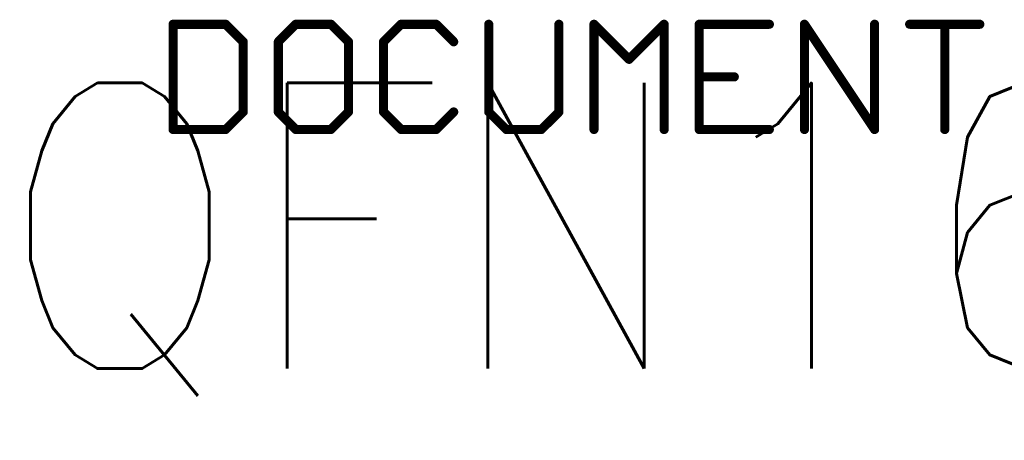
# Model space of a CAD drawing. Header units: millimetres. Extents: x -1.5 to 11.1, y -3 to 5.
# Tile 312 of 323: x 7.135 to 7.566, y -2.734 to -2.55. Entities that reach past the tile are written whole.
import ezdxf

# ---------------------------------------------------------------- set-up
doc = ezdxf.new("R2010")
doc.units = ezdxf.units.MM
doc.header["$MEASUREMENT"] = 0
doc.layers.add('Document', color=7, linetype='Continuous', true_color=0x7f7f00)
doc.styles.add('textstyle17', font='standard')

# ---------------------------------------------------------------- blocks, each defined once
blk = doc.blocks.new('PCB_F___30T_20G_16D_4003_1')
at = {"layer": 'Document'}
for points in [[(7.202, -2.598, 0.004, 0.004, 0), (7.202, -2.551961, 0.004, 0.004, 0)], [(7.202, -2.551961, 0.004, 0.004, 0), (7.22502, -2.551961, 0.004, 0.004, 0)], [(7.201, -2.551961, 0.002, 0.002, -1), (7.203, -2.551961, 0.002, 0.002, 0)], [(7.202, -2.552961, 0.002, 0.002, -1), (7.202, -2.550961, 0.002, 0.002, 0)], [(7.224312, -2.552668, 0.002, 0.002, -1), (7.225727, -2.551254, 0.002, 0.002, 0)], [(7.22502, -2.551961, 0.004, 0.004, 0), (7.232693, -2.559634, 0.004, 0.004, 0)], [(7.22502, -2.550961, 0.002, 0.002, -1), (7.22502, -2.552961, 0.002, 0.002, 0)], [(7.248039, -2.559634, 0.004, 0.004, 0), (7.255712, -2.551961, 0.004, 0.004, 0)], [(7.255712, -2.551961, 0.004, 0.004, 0), (7.271059, -2.551961, 0.004, 0.004, 0)], [(7.255712, -2.552961, 0.002, 0.002, -1), (7.255712, -2.550961, 0.002, 0.002, 0)], [(7.255005, -2.551254, 0.002, 0.002, -1), (7.256419, -2.552668, 0.002, 0.002, 0)], [(7.271059, -2.551961, 0.004, 0.004, 0), (7.278732, -2.559634, 0.004, 0.004, 0)], [(7.270352, -2.552668, 0.002, 0.002, -1), (7.271766, -2.551254, 0.002, 0.002, 0)], [(7.271059, -2.550961, 0.002, 0.002, -1), (7.271059, -2.552961, 0.002, 0.002, 0)], [(7.294078, -2.559634, 0.004, 0.004, 0), (7.301752, -2.551961, 0.004, 0.004, 0)], [(7.301752, -2.551961, 0.004, 0.004, 0), (7.317098, -2.551961, 0.004, 0.004, 0)], [(7.301752, -2.552961, 0.002, 0.002, -1), (7.301752, -2.550961, 0.002, 0.002, 0)], [(7.301044, -2.551254, 0.002, 0.002, -1), (7.302459, -2.552668, 0.002, 0.002, 0)], [(7.317098, -2.551961, 0.004, 0.004, 0), (7.324771, -2.559634, 0.004, 0.004, 0)], [(7.316391, -2.552668, 0.002, 0.002, -1), (7.317805, -2.551254, 0.002, 0.002, 0)], [(7.317098, -2.550961, 0.002, 0.002, -1), (7.317098, -2.552961, 0.002, 0.002, 0)], [(7.340118, -2.590327, 0.004, 0.004, 0), (7.340118, -2.551961, 0.004, 0.004, 0)], [(7.339118, -2.551961, 0.002, 0.002, -1), (7.341118, -2.551961, 0.002, 0.002, 0)], [(7.370811, -2.590327, 0.004, 0.004, 0), (7.370811, -2.551961, 0.004, 0.004, 0)], [(7.369811, -2.551961, 0.002, 0.002, -1), (7.371811, -2.551961, 0.002, 0.002, 0)], [(7.386157, -2.598, 0.004, 0.004, 0), (7.386157, -2.551961, 0.004, 0.004, 0)], [(7.386157, -2.551961, 0.004, 0.004, 0), (7.401503, -2.567307, 0.004, 0.004, 0)], [(7.385157, -2.551961, 0.002, 0.002, -1), (7.387157, -2.551961, 0.002, 0.002, 0)], [(7.38545, -2.552668, 0.002, 0.002, -1), (7.386864, -2.551254, 0.002, 0.002, 0)], [(7.401503, -2.567307, 0.004, 0.004, 0), (7.41685, -2.551961, 0.004, 0.004, 0)], [(7.41685, -2.598, 0.004, 0.004, 0), (7.41685, -2.551961, 0.004, 0.004, 0)], [(7.41585, -2.551961, 0.002, 0.002, -1), (7.41785, -2.551961, 0.002, 0.002, 0)], [(7.416143, -2.551254, 0.002, 0.002, -1), (7.417557, -2.552668, 0.002, 0.002, 0)], [(7.432196, -2.551961, 0.004, 0.004, 0), (7.462889, -2.551961, 0.004, 0.004, 0)], [(7.432196, -2.598, 0.004, 0.004, 0), (7.432196, -2.551961, 0.004, 0.004, 0)], [(7.432196, -2.552961, 0.002, 0.002, -1), (7.432196, -2.550961, 0.002, 0.002, 0)], [(7.431196, -2.551961, 0.002, 0.002, -1), (7.433196, -2.551961, 0.002, 0.002, 0)], [(7.462889, -2.550961, 0.002, 0.002, -1), (7.462889, -2.552961, 0.002, 0.002, 0)], [(7.477403, -2.552515, 0.002, 0.002, -1), (7.479068, -2.551406, 0.002, 0.002, 0)], [(7.478235, -2.551961, 0.004, 0.004, 0), (7.508928, -2.598, 0.004, 0.004, 0)], [(7.478235, -2.598, 0.004, 0.004, 0), (7.478235, -2.551961, 0.004, 0.004, 0)], [(7.477235, -2.551961, 0.002, 0.002, -1), (7.479235, -2.551961, 0.002, 0.002, 0)], [(7.508928, -2.598, 0.004, 0.004, 0), (7.508928, -2.551961, 0.004, 0.004, 0)], [(7.507928, -2.551961, 0.002, 0.002, -1), (7.509928, -2.551961, 0.002, 0.002, 0)], [(7.524275, -2.551961, 0.004, 0.004, 0), (7.554968, -2.551961, 0.004, 0.004, 0)], [(7.524275, -2.552961, 0.002, 0.002, -1), (7.524275, -2.550961, 0.002, 0.002, 0)], [(7.539621, -2.598, 0.004, 0.004, 0), (7.539621, -2.551961, 0.004, 0.004, 0)], [(7.538621, -2.551961, 0.002, 0.002, -1), (7.540621, -2.551961, 0.002, 0.002, 0)], [(7.554968, -2.550961, 0.002, 0.002, -1), (7.554968, -2.552961, 0.002, 0.002, 0)], [(7.232693, -2.590327, 0.004, 0.004, 0), (7.232693, -2.559634, 0.004, 0.004, 0)], [(7.231693, -2.559634, 0.002, 0.002, -1), (7.233693, -2.559634, 0.002, 0.002, 0)], [(7.2334, -2.558927, 0.002, 0.002, -1), (7.231986, -2.560341, 0.002, 0.002, 0)], [(7.248039, -2.590327, 0.004, 0.004, 0), (7.248039, -2.559634, 0.004, 0.004, 0)], [(7.247039, -2.559634, 0.002, 0.002, -1), (7.249039, -2.559634, 0.002, 0.002, 0)], [(7.248746, -2.560341, 0.002, 0.002, -1), (7.247332, -2.558927, 0.002, 0.002, 0)], [(7.278732, -2.590327, 0.004, 0.004, 0), (7.278732, -2.559634, 0.004, 0.004, 0)], [(7.277732, -2.559634, 0.002, 0.002, -1), (7.279732, -2.559634, 0.002, 0.002, 0)], [(7.279439, -2.558927, 0.002, 0.002, -1), (7.278025, -2.560341, 0.002, 0.002, 0)], [(7.294078, -2.590327, 0.004, 0.004, 0), (7.294078, -2.559634, 0.004, 0.004, 0)], [(7.293078, -2.559634, 0.002, 0.002, -1), (7.295078, -2.559634, 0.002, 0.002, 0)], [(7.294786, -2.560341, 0.002, 0.002, -1), (7.293371, -2.558927, 0.002, 0.002, 0)], [(7.325478, -2.558927, 0.002, 0.002, -1), (7.324064, -2.560341, 0.002, 0.002, 0)], [(7.40221, -2.568014, 0.002, 0.002, -1), (7.400796, -2.5666, 0.002, 0.002, 0)], [(7.40221, -2.5666, 0.002, 0.002, -1), (7.400796, -2.568014, 0.002, 0.002, 0)], [(7.432196, -2.57498, 0.004, 0.004, 0), (7.447543, -2.57498, 0.004, 0.004, 0)], [(7.432196, -2.57598, 0.002, 0.002, -1), (7.432196, -2.57398, 0.002, 0.002, 0)], [(7.447543, -2.57398, 0.002, 0.002, -1), (7.447543, -2.57598, 0.002, 0.002, 0)], [(7.22502, -2.598, 0.004, 0.004, 0), (7.232693, -2.590327, 0.004, 0.004, 0)], [(7.231986, -2.58962, 0.002, 0.002, -1), (7.2334, -2.591034, 0.002, 0.002, 0)], [(7.248039, -2.590327, 0.004, 0.004, 0), (7.255712, -2.598, 0.004, 0.004, 0)], [(7.247332, -2.591034, 0.002, 0.002, -1), (7.248746, -2.58962, 0.002, 0.002, 0)], [(7.271059, -2.598, 0.004, 0.004, 0), (7.278732, -2.590327, 0.004, 0.004, 0)], [(7.278025, -2.58962, 0.002, 0.002, -1), (7.279439, -2.591034, 0.002, 0.002, 0)], [(7.294078, -2.590327, 0.004, 0.004, 0), (7.301752, -2.598, 0.004, 0.004, 0)], [(7.293371, -2.591034, 0.002, 0.002, -1), (7.294786, -2.58962, 0.002, 0.002, 0)], [(7.317098, -2.598, 0.004, 0.004, 0), (7.324771, -2.590327, 0.004, 0.004, 0)], [(7.324064, -2.58962, 0.002, 0.002, -1), (7.325478, -2.591034, 0.002, 0.002, 0)], [(7.340118, -2.590327, 0.004, 0.004, 0), (7.347791, -2.598, 0.004, 0.004, 0)], [(7.339411, -2.591034, 0.002, 0.002, -1), (7.340825, -2.58962, 0.002, 0.002, 0)], [(7.363137, -2.598, 0.004, 0.004, 0), (7.370811, -2.590327, 0.004, 0.004, 0)], [(7.370103, -2.58962, 0.002, 0.002, -1), (7.371518, -2.591034, 0.002, 0.002, 0)], [(7.233693, -2.590327, 0.002, 0.002, -1), (7.231693, -2.590327, 0.002, 0.002, 0)], [(7.249039, -2.590327, 0.002, 0.002, -1), (7.247039, -2.590327, 0.002, 0.002, 0)], [(7.279732, -2.590327, 0.002, 0.002, -1), (7.277732, -2.590327, 0.002, 0.002, 0)], [(7.295078, -2.590327, 0.002, 0.002, -1), (7.293078, -2.590327, 0.002, 0.002, 0)], [(7.341118, -2.590327, 0.002, 0.002, -1), (7.339118, -2.590327, 0.002, 0.002, 0)], [(7.371811, -2.590327, 0.002, 0.002, -1), (7.369811, -2.590327, 0.002, 0.002, 0)], [(7.202, -2.598, 0.004, 0.004, 0), (7.22502, -2.598, 0.004, 0.004, 0)], [(7.202, -2.599, 0.002, 0.002, -1), (7.202, -2.597, 0.002, 0.002, 0)], [(7.203, -2.598, 0.002, 0.002, -1), (7.201, -2.598, 0.002, 0.002, 0)], [(7.225727, -2.598707, 0.002, 0.002, -1), (7.224312, -2.597293, 0.002, 0.002, 0)], [(7.22502, -2.597, 0.002, 0.002, -1), (7.22502, -2.599, 0.002, 0.002, 0)], [(7.255712, -2.598, 0.004, 0.004, 0), (7.271059, -2.598, 0.004, 0.004, 0)], [(7.255712, -2.599, 0.002, 0.002, -1), (7.255712, -2.597, 0.002, 0.002, 0)], [(7.256419, -2.597293, 0.002, 0.002, -1), (7.255005, -2.598707, 0.002, 0.002, 0)], [(7.271766, -2.598707, 0.002, 0.002, -1), (7.270352, -2.597293, 0.002, 0.002, 0)], [(7.271059, -2.597, 0.002, 0.002, -1), (7.271059, -2.599, 0.002, 0.002, 0)], [(7.301752, -2.598, 0.004, 0.004, 0), (7.317098, -2.598, 0.004, 0.004, 0)], [(7.301752, -2.599, 0.002, 0.002, -1), (7.301752, -2.597, 0.002, 0.002, 0)], [(7.302459, -2.597293, 0.002, 0.002, -1), (7.301044, -2.598707, 0.002, 0.002, 0)], [(7.317805, -2.598707, 0.002, 0.002, -1), (7.316391, -2.597293, 0.002, 0.002, 0)], [(7.317098, -2.597, 0.002, 0.002, -1), (7.317098, -2.599, 0.002, 0.002, 0)], [(7.347791, -2.598, 0.004, 0.004, 0), (7.363137, -2.598, 0.004, 0.004, 0)], [(7.347791, -2.599, 0.002, 0.002, -1), (7.347791, -2.597, 0.002, 0.002, 0)], [(7.348498, -2.597293, 0.002, 0.002, -1), (7.347084, -2.598707, 0.002, 0.002, 0)], [(7.363844, -2.598707, 0.002, 0.002, -1), (7.36243, -2.597293, 0.002, 0.002, 0)], [(7.363137, -2.597, 0.002, 0.002, -1), (7.363137, -2.599, 0.002, 0.002, 0)], [(7.387157, -2.598, 0.002, 0.002, -1), (7.385157, -2.598, 0.002, 0.002, 0)], [(7.41785, -2.598, 0.002, 0.002, -1), (7.41585, -2.598, 0.002, 0.002, 0)], [(7.432196, -2.598, 0.004, 0.004, 0), (7.462889, -2.598, 0.004, 0.004, 0)], [(7.432196, -2.599, 0.002, 0.002, -1), (7.432196, -2.597, 0.002, 0.002, 0)], [(7.433196, -2.598, 0.002, 0.002, -1), (7.431196, -2.598, 0.002, 0.002, 0)], [(7.462889, -2.597, 0.002, 0.002, -1), (7.462889, -2.599, 0.002, 0.002, 0)], [(7.479235, -2.598, 0.002, 0.002, -1), (7.477235, -2.598, 0.002, 0.002, 0)], [(7.509928, -2.598, 0.002, 0.002, -1), (7.507928, -2.598, 0.002, 0.002, 0)], [(7.50976, -2.597445, 0.002, 0.002, -1), (7.508096, -2.598555, 0.002, 0.002, 0)], [(7.540621, -2.598, 0.002, 0.002, -1), (7.538621, -2.598, 0.002, 0.002, 0)]]:
    blk.add_lwpolyline(points, format="xyseb", dxfattribs=at)
for points in [[(7.201, -2.551961, 0.002, 0.002, 1), (7.203, -2.551961, 0.002, 0.002, 1)], [(7.201, -2.551961, 0.002, 0.002, 1), (7.203, -2.551961, 0.002, 0.002, 1)], [(7.2015, -2.550961, 0.001, 0.001, 1), (7.2025, -2.550961, 0.001, 0.001, 1)], [(7.22402, -2.551961, 0.002, 0.002, 1), (7.22602, -2.551961, 0.002, 0.002, 1)], [(7.22402, -2.551961, 0.002, 0.002, 1), (7.22602, -2.551961, 0.002, 0.002, 1)], [(7.22452, -2.550961, 0.001, 0.001, 1), (7.22552, -2.550961, 0.001, 0.001, 1)], [(7.225227, -2.551254, 0.001, 0.001, 1), (7.226227, -2.551254, 0.001, 0.001, 1)], [(7.254712, -2.551961, 0.002, 0.002, 1), (7.256712, -2.551961, 0.002, 0.002, 1)], [(7.254712, -2.551961, 0.002, 0.002, 1), (7.256712, -2.551961, 0.002, 0.002, 1)], [(7.254505, -2.551254, 0.001, 0.001, 1), (7.255505, -2.551254, 0.001, 0.001, 1)], [(7.255212, -2.550961, 0.001, 0.001, 1), (7.256212, -2.550961, 0.001, 0.001, 1)], [(7.270059, -2.551961, 0.002, 0.002, 1), (7.272059, -2.551961, 0.002, 0.002, 1)], [(7.270059, -2.551961, 0.002, 0.002, 1), (7.272059, -2.551961, 0.002, 0.002, 1)], [(7.270559, -2.550961, 0.001, 0.001, 1), (7.271559, -2.550961, 0.001, 0.001, 1)], [(7.271266, -2.551254, 0.001, 0.001, 1), (7.272266, -2.551254, 0.001, 0.001, 1)], [(7.300752, -2.551961, 0.002, 0.002, 1), (7.302752, -2.551961, 0.002, 0.002, 1)], [(7.300752, -2.551961, 0.002, 0.002, 1), (7.302752, -2.551961, 0.002, 0.002, 1)], [(7.300544, -2.551254, 0.001, 0.001, 1), (7.301544, -2.551254, 0.001, 0.001, 1)], [(7.301252, -2.550961, 0.001, 0.001, 1), (7.302252, -2.550961, 0.001, 0.001, 1)], [(7.316098, -2.551961, 0.002, 0.002, 1), (7.318098, -2.551961, 0.002, 0.002, 1)], [(7.316098, -2.551961, 0.002, 0.002, 1), (7.318098, -2.551961, 0.002, 0.002, 1)], [(7.316598, -2.550961, 0.001, 0.001, 1), (7.317598, -2.550961, 0.001, 0.001, 1)], [(7.317305, -2.551254, 0.001, 0.001, 1), (7.318305, -2.551254, 0.001, 0.001, 1)], [(7.339118, -2.551961, 0.002, 0.002, 1), (7.341118, -2.551961, 0.002, 0.002, 1)], [(7.369811, -2.551961, 0.002, 0.002, 1), (7.371811, -2.551961, 0.002, 0.002, 1)], [(7.385157, -2.551961, 0.002, 0.002, 1), (7.387157, -2.551961, 0.002, 0.002, 1)], [(7.385157, -2.551961, 0.002, 0.002, 1), (7.387157, -2.551961, 0.002, 0.002, 1)], [(7.386364, -2.551254, 0.001, 0.001, 1), (7.387364, -2.551254, 0.001, 0.001, 1)], [(7.41585, -2.551961, 0.002, 0.002, 1), (7.41785, -2.551961, 0.002, 0.002, 1)], [(7.41585, -2.551961, 0.002, 0.002, 1), (7.41785, -2.551961, 0.002, 0.002, 1)], [(7.415643, -2.551254, 0.001, 0.001, 1), (7.416643, -2.551254, 0.001, 0.001, 1)], [(7.431196, -2.551961, 0.002, 0.002, 1), (7.433196, -2.551961, 0.002, 0.002, 1)], [(7.431196, -2.551961, 0.002, 0.002, 1), (7.433196, -2.551961, 0.002, 0.002, 1)], [(7.431696, -2.550961, 0.001, 0.001, 1), (7.432696, -2.550961, 0.001, 0.001, 1)], [(7.461889, -2.551961, 0.002, 0.002, 1), (7.463889, -2.551961, 0.002, 0.002, 1)], [(7.462389, -2.550961, 0.001, 0.001, 1), (7.463389, -2.550961, 0.001, 0.001, 1)], [(7.477235, -2.551961, 0.002, 0.002, 1), (7.479235, -2.551961, 0.002, 0.002, 1)], [(7.477235, -2.551961, 0.002, 0.002, 1), (7.479235, -2.551961, 0.002, 0.002, 1)], [(7.507928, -2.551961, 0.002, 0.002, 1), (7.509928, -2.551961, 0.002, 0.002, 1)], [(7.523275, -2.551961, 0.002, 0.002, 1), (7.525275, -2.551961, 0.002, 0.002, 1)], [(7.523775, -2.550961, 0.001, 0.001, 1), (7.524775, -2.550961, 0.001, 0.001, 1)], [(7.538621, -2.551961, 0.002, 0.002, 1), (7.540621, -2.551961, 0.002, 0.002, 1)], [(7.553968, -2.551961, 0.002, 0.002, 1), (7.555968, -2.551961, 0.002, 0.002, 1)], [(7.554468, -2.550961, 0.001, 0.001, 1), (7.555468, -2.550961, 0.001, 0.001, 1)], [(7.2005, -2.551961, 0.001, 0.001, 1), (7.2015, -2.551961, 0.001, 0.001, 1)], [(7.2015, -2.552961, 0.001, 0.001, 1), (7.2025, -2.552961, 0.001, 0.001, 1)], [(7.2025, -2.551961, 0.001, 0.001, 1), (7.2035, -2.551961, 0.001, 0.001, 1)], [(7.223812, -2.552668, 0.001, 0.001, 1), (7.224812, -2.552668, 0.001, 0.001, 1)], [(7.22452, -2.552961, 0.001, 0.001, 1), (7.22552, -2.552961, 0.001, 0.001, 1)], [(7.255212, -2.552961, 0.001, 0.001, 1), (7.256212, -2.552961, 0.001, 0.001, 1)], [(7.255919, -2.552668, 0.001, 0.001, 1), (7.256919, -2.552668, 0.001, 0.001, 1)], [(7.269852, -2.552668, 0.001, 0.001, 1), (7.270852, -2.552668, 0.001, 0.001, 1)], [(7.270559, -2.552961, 0.001, 0.001, 1), (7.271559, -2.552961, 0.001, 0.001, 1)], [(7.301252, -2.552961, 0.001, 0.001, 1), (7.302252, -2.552961, 0.001, 0.001, 1)], [(7.301959, -2.552668, 0.001, 0.001, 1), (7.302959, -2.552668, 0.001, 0.001, 1)], [(7.315891, -2.552668, 0.001, 0.001, 1), (7.316891, -2.552668, 0.001, 0.001, 1)], [(7.316598, -2.552961, 0.001, 0.001, 1), (7.317598, -2.552961, 0.001, 0.001, 1)], [(7.338618, -2.551961, 0.001, 0.001, 1), (7.339618, -2.551961, 0.001, 0.001, 1)], [(7.340618, -2.551961, 0.001, 0.001, 1), (7.341618, -2.551961, 0.001, 0.001, 1)], [(7.369311, -2.551961, 0.001, 0.001, 1), (7.370311, -2.551961, 0.001, 0.001, 1)], [(7.371311, -2.551961, 0.001, 0.001, 1), (7.372311, -2.551961, 0.001, 0.001, 1)], [(7.384657, -2.551961, 0.001, 0.001, 1), (7.385657, -2.551961, 0.001, 0.001, 1)], [(7.38495, -2.552668, 0.001, 0.001, 1), (7.38595, -2.552668, 0.001, 0.001, 1)], [(7.386657, -2.551961, 0.001, 0.001, 1), (7.387657, -2.551961, 0.001, 0.001, 1)], [(7.41535, -2.551961, 0.001, 0.001, 1), (7.41635, -2.551961, 0.001, 0.001, 1)], [(7.417057, -2.552668, 0.001, 0.001, 1), (7.418057, -2.552668, 0.001, 0.001, 1)], [(7.41735, -2.551961, 0.001, 0.001, 1), (7.41835, -2.551961, 0.001, 0.001, 1)], [(7.430696, -2.551961, 0.001, 0.001, 1), (7.431696, -2.551961, 0.001, 0.001, 1)], [(7.431696, -2.552961, 0.001, 0.001, 1), (7.432696, -2.552961, 0.001, 0.001, 1)], [(7.432696, -2.551961, 0.001, 0.001, 1), (7.433696, -2.551961, 0.001, 0.001, 1)], [(7.462389, -2.552961, 0.001, 0.001, 1), (7.463389, -2.552961, 0.001, 0.001, 1)], [(7.476735, -2.551961, 0.001, 0.001, 1), (7.477735, -2.551961, 0.001, 0.001, 1)], [(7.476903, -2.552515, 0.001, 0.001, 1), (7.477903, -2.552515, 0.001, 0.001, 1)], [(7.478568, -2.551406, 0.001, 0.001, 1), (7.479568, -2.551406, 0.001, 0.001, 1)], [(7.478735, -2.551961, 0.001, 0.001, 1), (7.479735, -2.551961, 0.001, 0.001, 1)], [(7.507428, -2.551961, 0.001, 0.001, 1), (7.508428, -2.551961, 0.001, 0.001, 1)], [(7.509428, -2.551961, 0.001, 0.001, 1), (7.510428, -2.551961, 0.001, 0.001, 1)], [(7.523775, -2.552961, 0.001, 0.001, 1), (7.524775, -2.552961, 0.001, 0.001, 1)], [(7.538121, -2.551961, 0.001, 0.001, 1), (7.539121, -2.551961, 0.001, 0.001, 1)], [(7.540121, -2.551961, 0.001, 0.001, 1), (7.541121, -2.551961, 0.001, 0.001, 1)], [(7.554468, -2.552961, 0.001, 0.001, 1), (7.555468, -2.552961, 0.001, 0.001, 1)], [(7.231693, -2.559634, 0.002, 0.002, 1), (7.233693, -2.559634, 0.002, 0.002, 1)], [(7.231693, -2.559634, 0.002, 0.002, 1), (7.233693, -2.559634, 0.002, 0.002, 1)], [(7.231193, -2.559634, 0.001, 0.001, 1), (7.232193, -2.559634, 0.001, 0.001, 1)], [(7.2329, -2.558927, 0.001, 0.001, 1), (7.2339, -2.558927, 0.001, 0.001, 1)], [(7.233193, -2.559634, 0.001, 0.001, 1), (7.234193, -2.559634, 0.001, 0.001, 1)], [(7.247039, -2.559634, 0.002, 0.002, 1), (7.249039, -2.559634, 0.002, 0.002, 1)], [(7.247039, -2.559634, 0.002, 0.002, 1), (7.249039, -2.559634, 0.002, 0.002, 1)], [(7.246539, -2.559634, 0.001, 0.001, 1), (7.247539, -2.559634, 0.001, 0.001, 1)], [(7.246832, -2.558927, 0.001, 0.001, 1), (7.247832, -2.558927, 0.001, 0.001, 1)], [(7.248539, -2.559634, 0.001, 0.001, 1), (7.249539, -2.559634, 0.001, 0.001, 1)], [(7.277732, -2.559634, 0.002, 0.002, 1), (7.279732, -2.559634, 0.002, 0.002, 1)], [(7.277732, -2.559634, 0.002, 0.002, 1), (7.279732, -2.559634, 0.002, 0.002, 1)], [(7.277232, -2.559634, 0.001, 0.001, 1), (7.278232, -2.559634, 0.001, 0.001, 1)], [(7.278939, -2.558927, 0.001, 0.001, 1), (7.279939, -2.558927, 0.001, 0.001, 1)], [(7.279232, -2.559634, 0.001, 0.001, 1), (7.280232, -2.559634, 0.001, 0.001, 1)], [(7.293078, -2.559634, 0.002, 0.002, 1), (7.295078, -2.559634, 0.002, 0.002, 1)], [(7.293078, -2.559634, 0.002, 0.002, 1), (7.295078, -2.559634, 0.002, 0.002, 1)], [(7.292578, -2.559634, 0.001, 0.001, 1), (7.293578, -2.559634, 0.001, 0.001, 1)], [(7.292871, -2.558927, 0.001, 0.001, 1), (7.293871, -2.558927, 0.001, 0.001, 1)], [(7.294578, -2.559634, 0.001, 0.001, 1), (7.295578, -2.559634, 0.001, 0.001, 1)], [(7.323771, -2.559634, 0.002, 0.002, 1), (7.325771, -2.559634, 0.002, 0.002, 1)], [(7.324978, -2.558927, 0.001, 0.001, 1), (7.325978, -2.558927, 0.001, 0.001, 1)], [(7.231486, -2.560341, 0.001, 0.001, 1), (7.232486, -2.560341, 0.001, 0.001, 1)], [(7.248246, -2.560341, 0.001, 0.001, 1), (7.249246, -2.560341, 0.001, 0.001, 1)], [(7.277525, -2.560341, 0.001, 0.001, 1), (7.278525, -2.560341, 0.001, 0.001, 1)], [(7.294286, -2.560341, 0.001, 0.001, 1), (7.295286, -2.560341, 0.001, 0.001, 1)], [(7.323564, -2.560341, 0.001, 0.001, 1), (7.324564, -2.560341, 0.001, 0.001, 1)], [(7.400503, -2.567307, 0.002, 0.002, 1), (7.402503, -2.567307, 0.002, 0.002, 1)], [(7.400503, -2.567307, 0.002, 0.002, 1), (7.402503, -2.567307, 0.002, 0.002, 1)], [(7.400296, -2.5666, 0.001, 0.001, 1), (7.401296, -2.5666, 0.001, 0.001, 1)], [(7.400296, -2.568014, 0.001, 0.001, 1), (7.401296, -2.568014, 0.001, 0.001, 1)], [(7.40171, -2.5666, 0.001, 0.001, 1), (7.40271, -2.5666, 0.001, 0.001, 1)], [(7.40171, -2.568014, 0.001, 0.001, 1), (7.40271, -2.568014, 0.001, 0.001, 1)], [(7.431196, -2.57498, 0.002, 0.002, 1), (7.433196, -2.57498, 0.002, 0.002, 1)], [(7.431696, -2.57398, 0.001, 0.001, 1), (7.432696, -2.57398, 0.001, 0.001, 1)], [(7.431696, -2.57598, 0.001, 0.001, 1), (7.432696, -2.57598, 0.001, 0.001, 1)], [(7.446543, -2.57498, 0.002, 0.002, 1), (7.448543, -2.57498, 0.002, 0.002, 1)], [(7.447043, -2.57398, 0.001, 0.001, 1), (7.448043, -2.57398, 0.001, 0.001, 1)], [(7.447043, -2.57598, 0.001, 0.001, 1), (7.448043, -2.57598, 0.001, 0.001, 1)], [(7.231693, -2.590327, 0.002, 0.002, 1), (7.233693, -2.590327, 0.002, 0.002, 1)], [(7.231693, -2.590327, 0.002, 0.002, 1), (7.233693, -2.590327, 0.002, 0.002, 1)], [(7.231486, -2.58962, 0.001, 0.001, 1), (7.232486, -2.58962, 0.001, 0.001, 1)], [(7.247039, -2.590327, 0.002, 0.002, 1), (7.249039, -2.590327, 0.002, 0.002, 1)], [(7.247039, -2.590327, 0.002, 0.002, 1), (7.249039, -2.590327, 0.002, 0.002, 1)], [(7.248246, -2.58962, 0.001, 0.001, 1), (7.249246, -2.58962, 0.001, 0.001, 1)], [(7.277732, -2.590327, 0.002, 0.002, 1), (7.279732, -2.590327, 0.002, 0.002, 1)], [(7.277732, -2.590327, 0.002, 0.002, 1), (7.279732, -2.590327, 0.002, 0.002, 1)], [(7.277525, -2.58962, 0.001, 0.001, 1), (7.278525, -2.58962, 0.001, 0.001, 1)], [(7.293078, -2.590327, 0.002, 0.002, 1), (7.295078, -2.590327, 0.002, 0.002, 1)], [(7.293078, -2.590327, 0.002, 0.002, 1), (7.295078, -2.590327, 0.002, 0.002, 1)], [(7.294286, -2.58962, 0.001, 0.001, 1), (7.295286, -2.58962, 0.001, 0.001, 1)], [(7.323771, -2.590327, 0.002, 0.002, 1), (7.325771, -2.590327, 0.002, 0.002, 1)], [(7.323564, -2.58962, 0.001, 0.001, 1), (7.324564, -2.58962, 0.001, 0.001, 1)], [(7.339118, -2.590327, 0.002, 0.002, 1), (7.341118, -2.590327, 0.002, 0.002, 1)], [(7.339118, -2.590327, 0.002, 0.002, 1), (7.341118, -2.590327, 0.002, 0.002, 1)], [(7.340325, -2.58962, 0.001, 0.001, 1), (7.341325, -2.58962, 0.001, 0.001, 1)], [(7.369811, -2.590327, 0.002, 0.002, 1), (7.371811, -2.590327, 0.002, 0.002, 1)], [(7.369811, -2.590327, 0.002, 0.002, 1), (7.371811, -2.590327, 0.002, 0.002, 1)], [(7.369603, -2.58962, 0.001, 0.001, 1), (7.370603, -2.58962, 0.001, 0.001, 1)], [(7.231193, -2.590327, 0.001, 0.001, 1), (7.232193, -2.590327, 0.001, 0.001, 1)], [(7.2329, -2.591034, 0.001, 0.001, 1), (7.2339, -2.591034, 0.001, 0.001, 1)], [(7.233193, -2.590327, 0.001, 0.001, 1), (7.234193, -2.590327, 0.001, 0.001, 1)], [(7.246539, -2.590327, 0.001, 0.001, 1), (7.247539, -2.590327, 0.001, 0.001, 1)], [(7.246832, -2.591034, 0.001, 0.001, 1), (7.247832, -2.591034, 0.001, 0.001, 1)], [(7.248539, -2.590327, 0.001, 0.001, 1), (7.249539, -2.590327, 0.001, 0.001, 1)], [(7.277232, -2.590327, 0.001, 0.001, 1), (7.278232, -2.590327, 0.001, 0.001, 1)], [(7.278939, -2.591034, 0.001, 0.001, 1), (7.279939, -2.591034, 0.001, 0.001, 1)], [(7.279232, -2.590327, 0.001, 0.001, 1), (7.280232, -2.590327, 0.001, 0.001, 1)], [(7.292578, -2.590327, 0.001, 0.001, 1), (7.293578, -2.590327, 0.001, 0.001, 1)], [(7.292871, -2.591034, 0.001, 0.001, 1), (7.293871, -2.591034, 0.001, 0.001, 1)], [(7.294578, -2.590327, 0.001, 0.001, 1), (7.295578, -2.590327, 0.001, 0.001, 1)], [(7.324978, -2.591034, 0.001, 0.001, 1), (7.325978, -2.591034, 0.001, 0.001, 1)], [(7.338618, -2.590327, 0.001, 0.001, 1), (7.339618, -2.590327, 0.001, 0.001, 1)], [(7.338911, -2.591034, 0.001, 0.001, 1), (7.339911, -2.591034, 0.001, 0.001, 1)], [(7.340618, -2.590327, 0.001, 0.001, 1), (7.341618, -2.590327, 0.001, 0.001, 1)], [(7.369311, -2.590327, 0.001, 0.001, 1), (7.370311, -2.590327, 0.001, 0.001, 1)], [(7.371018, -2.591034, 0.001, 0.001, 1), (7.372018, -2.591034, 0.001, 0.001, 1)], [(7.371311, -2.590327, 0.001, 0.001, 1), (7.372311, -2.590327, 0.001, 0.001, 1)], [(7.201, -2.598, 0.002, 0.002, 1), (7.203, -2.598, 0.002, 0.002, 1)], [(7.201, -2.598, 0.002, 0.002, 1), (7.203, -2.598, 0.002, 0.002, 1)], [(7.2005, -2.598, 0.001, 0.001, 1), (7.2015, -2.598, 0.001, 0.001, 1)], [(7.2015, -2.597, 0.001, 0.001, 1), (7.2025, -2.597, 0.001, 0.001, 1)], [(7.2025, -2.598, 0.001, 0.001, 1), (7.2035, -2.598, 0.001, 0.001, 1)], [(7.22402, -2.598, 0.002, 0.002, 1), (7.22602, -2.598, 0.002, 0.002, 1)], [(7.22402, -2.598, 0.002, 0.002, 1), (7.22602, -2.598, 0.002, 0.002, 1)], [(7.223812, -2.597293, 0.001, 0.001, 1), (7.224812, -2.597293, 0.001, 0.001, 1)], [(7.22452, -2.597, 0.001, 0.001, 1), (7.22552, -2.597, 0.001, 0.001, 1)], [(7.254712, -2.598, 0.002, 0.002, 1), (7.256712, -2.598, 0.002, 0.002, 1)], [(7.254712, -2.598, 0.002, 0.002, 1), (7.256712, -2.598, 0.002, 0.002, 1)], [(7.255212, -2.597, 0.001, 0.001, 1), (7.256212, -2.597, 0.001, 0.001, 1)], [(7.255919, -2.597293, 0.001, 0.001, 1), (7.256919, -2.597293, 0.001, 0.001, 1)], [(7.270059, -2.598, 0.002, 0.002, 1), (7.272059, -2.598, 0.002, 0.002, 1)], [(7.270059, -2.598, 0.002, 0.002, 1), (7.272059, -2.598, 0.002, 0.002, 1)], [(7.269852, -2.597293, 0.001, 0.001, 1), (7.270852, -2.597293, 0.001, 0.001, 1)], [(7.270559, -2.597, 0.001, 0.001, 1), (7.271559, -2.597, 0.001, 0.001, 1)], [(7.300752, -2.598, 0.002, 0.002, 1), (7.302752, -2.598, 0.002, 0.002, 1)], [(7.300752, -2.598, 0.002, 0.002, 1), (7.302752, -2.598, 0.002, 0.002, 1)], [(7.301252, -2.597, 0.001, 0.001, 1), (7.302252, -2.597, 0.001, 0.001, 1)], [(7.301959, -2.597293, 0.001, 0.001, 1), (7.302959, -2.597293, 0.001, 0.001, 1)], [(7.316098, -2.598, 0.002, 0.002, 1), (7.318098, -2.598, 0.002, 0.002, 1)], [(7.316098, -2.598, 0.002, 0.002, 1), (7.318098, -2.598, 0.002, 0.002, 1)], [(7.315891, -2.597293, 0.001, 0.001, 1), (7.316891, -2.597293, 0.001, 0.001, 1)], [(7.316598, -2.597, 0.001, 0.001, 1), (7.317598, -2.597, 0.001, 0.001, 1)], [(7.346791, -2.598, 0.002, 0.002, 1), (7.348791, -2.598, 0.002, 0.002, 1)], [(7.346791, -2.598, 0.002, 0.002, 1), (7.348791, -2.598, 0.002, 0.002, 1)], [(7.347291, -2.597, 0.001, 0.001, 1), (7.348291, -2.597, 0.001, 0.001, 1)], [(7.347998, -2.597293, 0.001, 0.001, 1), (7.348998, -2.597293, 0.001, 0.001, 1)], [(7.362137, -2.598, 0.002, 0.002, 1), (7.364137, -2.598, 0.002, 0.002, 1)], [(7.362137, -2.598, 0.002, 0.002, 1), (7.364137, -2.598, 0.002, 0.002, 1)], [(7.36193, -2.597293, 0.001, 0.001, 1), (7.36293, -2.597293, 0.001, 0.001, 1)], [(7.362637, -2.597, 0.001, 0.001, 1), (7.363637, -2.597, 0.001, 0.001, 1)], [(7.385157, -2.598, 0.002, 0.002, 1), (7.387157, -2.598, 0.002, 0.002, 1)], [(7.384657, -2.598, 0.001, 0.001, 1), (7.385657, -2.598, 0.001, 0.001, 1)], [(7.386657, -2.598, 0.001, 0.001, 1), (7.387657, -2.598, 0.001, 0.001, 1)], [(7.41585, -2.598, 0.002, 0.002, 1), (7.41785, -2.598, 0.002, 0.002, 1)], [(7.41535, -2.598, 0.001, 0.001, 1), (7.41635, -2.598, 0.001, 0.001, 1)], [(7.41735, -2.598, 0.001, 0.001, 1), (7.41835, -2.598, 0.001, 0.001, 1)], [(7.431196, -2.598, 0.002, 0.002, 1), (7.433196, -2.598, 0.002, 0.002, 1)], [(7.431196, -2.598, 0.002, 0.002, 1), (7.433196, -2.598, 0.002, 0.002, 1)], [(7.430696, -2.598, 0.001, 0.001, 1), (7.431696, -2.598, 0.001, 0.001, 1)], [(7.431696, -2.597, 0.001, 0.001, 1), (7.432696, -2.597, 0.001, 0.001, 1)], [(7.432696, -2.598, 0.001, 0.001, 1), (7.433696, -2.598, 0.001, 0.001, 1)], [(7.461889, -2.598, 0.002, 0.002, 1), (7.463889, -2.598, 0.002, 0.002, 1)], [(7.462389, -2.597, 0.001, 0.001, 1), (7.463389, -2.597, 0.001, 0.001, 1)], [(7.477235, -2.598, 0.002, 0.002, 1), (7.479235, -2.598, 0.002, 0.002, 1)], [(7.476735, -2.598, 0.001, 0.001, 1), (7.477735, -2.598, 0.001, 0.001, 1)], [(7.478735, -2.598, 0.001, 0.001, 1), (7.479735, -2.598, 0.001, 0.001, 1)], [(7.507928, -2.598, 0.002, 0.002, 1), (7.509928, -2.598, 0.002, 0.002, 1)], [(7.507928, -2.598, 0.002, 0.002, 1), (7.509928, -2.598, 0.002, 0.002, 1)], [(7.507428, -2.598, 0.001, 0.001, 1), (7.508428, -2.598, 0.001, 0.001, 1)], [(7.507596, -2.598555, 0.001, 0.001, 1), (7.508596, -2.598555, 0.001, 0.001, 1)], [(7.50926, -2.597445, 0.001, 0.001, 1), (7.51026, -2.597445, 0.001, 0.001, 1)], [(7.509428, -2.598, 0.001, 0.001, 1), (7.510428, -2.598, 0.001, 0.001, 1)], [(7.538621, -2.598, 0.002, 0.002, 1), (7.540621, -2.598, 0.002, 0.002, 1)], [(7.538121, -2.598, 0.001, 0.001, 1), (7.539121, -2.598, 0.001, 0.001, 1)], [(7.540121, -2.598, 0.001, 0.001, 1), (7.541121, -2.598, 0.001, 0.001, 1)], [(7.2015, -2.599, 0.001, 0.001, 1), (7.2025, -2.599, 0.001, 0.001, 1)], [(7.22452, -2.599, 0.001, 0.001, 1), (7.22552, -2.599, 0.001, 0.001, 1)], [(7.225227, -2.598707, 0.001, 0.001, 1), (7.226227, -2.598707, 0.001, 0.001, 1)], [(7.254505, -2.598707, 0.001, 0.001, 1), (7.255505, -2.598707, 0.001, 0.001, 1)], [(7.255212, -2.599, 0.001, 0.001, 1), (7.256212, -2.599, 0.001, 0.001, 1)], [(7.270559, -2.599, 0.001, 0.001, 1), (7.271559, -2.599, 0.001, 0.001, 1)], [(7.271266, -2.598707, 0.001, 0.001, 1), (7.272266, -2.598707, 0.001, 0.001, 1)], [(7.300544, -2.598707, 0.001, 0.001, 1), (7.301544, -2.598707, 0.001, 0.001, 1)], [(7.301252, -2.599, 0.001, 0.001, 1), (7.302252, -2.599, 0.001, 0.001, 1)], [(7.316598, -2.599, 0.001, 0.001, 1), (7.317598, -2.599, 0.001, 0.001, 1)], [(7.317305, -2.598707, 0.001, 0.001, 1), (7.318305, -2.598707, 0.001, 0.001, 1)], [(7.346584, -2.598707, 0.001, 0.001, 1), (7.347584, -2.598707, 0.001, 0.001, 1)], [(7.347291, -2.599, 0.001, 0.001, 1), (7.348291, -2.599, 0.001, 0.001, 1)], [(7.362637, -2.599, 0.001, 0.001, 1), (7.363637, -2.599, 0.001, 0.001, 1)], [(7.363344, -2.598707, 0.001, 0.001, 1), (7.364344, -2.598707, 0.001, 0.001, 1)], [(7.431696, -2.599, 0.001, 0.001, 1), (7.432696, -2.599, 0.001, 0.001, 1)], [(7.462389, -2.599, 0.001, 0.001, 1), (7.463389, -2.599, 0.001, 0.001, 1)]]:
    blk.add_lwpolyline(points, format="xyseb", close=True, dxfattribs=at)
at = {"layer": 'Document', "style": 'textstyle17'}
blk.add_text('QFN16-30-34-A', height=0.125, rotation=360, dxfattribs=at).set_placement((7.125, -2.702602))

msp = doc.modelspace()

# ---------------------------------------------------------------- block references
msp.add_blockref('PCB_F___30T_20G_16D_4003_1', (0, 0))

doc.saveas('drawing.dxf')
